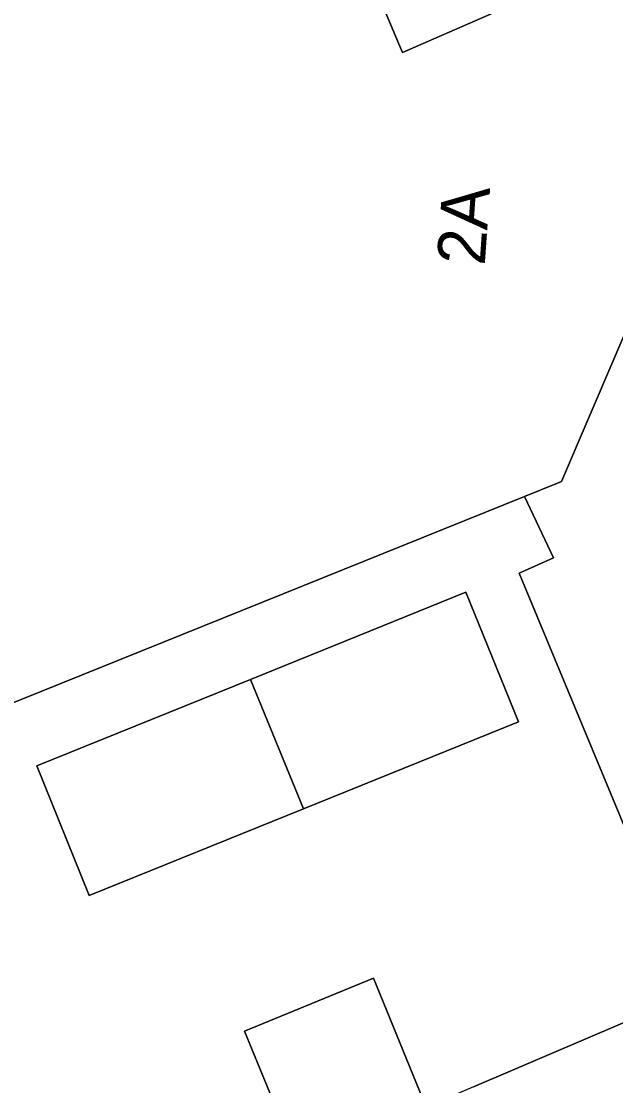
# Model space of a CAD drawing. Extents: x 159371 to 159986, y 382987 to 383597.
# Drawn here: x 159562.8 to 159575.21, y 383455.86 to 383478.07 of the extents above; entities that cross this region are included whole.
import ezdxf

# ---------------------------------------------------------------- set-up
doc = ezdxf.new("R2010")
doc.units = 0
for name, color, linetype in [('IMGEO_Erf', 7, 'Continuous'), ('IMGEO_Pand', 7, 'Continuous'), ('IMGEO_Pand_nummerreeks', 7, 'Continuous'), ('IMGEO_Voetpad_open', 7, 'Continuous')]:
    doc.layers.add(name, color=color, linetype=linetype)

msp = doc.modelspace()

# ---------------------------------------------------------------- linework, layer by layer
at = {"layer": 'IMGEO_Erf'}
for points in [[(159572.241, 383455.835), (159576.84, 383457.797), (159573.195, 383466.559), (159573.911, 383466.877), (159573.308, 383468.156), (159554.801, 383460.701), (159554.285, 383460.493), (159555.27, 383458.141), (159551.385, 383456.606), (159550.463, 383458.954), (159549.436, 383458.541), (159544.962, 383469.226)], [(159568.58, 383454.273), (159567.461, 383457), (159570.151, 383458.105), (159571.256, 383455.415)]]:
    msp.add_lwpolyline(points, dxfattribs=at)
msp.add_lwpolyline([(159563.123, 383462.535), (159567.584, 383464.339), (159572.084, 383466.159), (159573.18, 383463.451), (159568.695, 383461.637), (159564.219, 383459.827)], close=True, dxfattribs=at)
at = {"layer": 'IMGEO_Pand'}
for points in [[(159576.35, 383527.523), (159561.396, 383521.059), (159562.464, 383518.516), (159557.41, 383516.394), (159557.863, 383515.315), (159554.458, 383512.889), (159557.626, 383508.541), (159561.23, 383500), (159570.675, 383477.615), (159570.76, 383477.422), (159574.335, 383478.987), (159574.674, 383479.133), (159578.501, 383480.784), (159580.703, 383475.599), (159603.638, 383485.659), (159606.499, 383492.829), (159610.379, 383494.491), (159616.147, 383496.962), (159616.01, 383497.31), (159614.836, 383500), (159614.01, 383501.893), (159613.656, 383502.703), (159625.3, 383506.17)], [(159574.335, 383478.987), (159570.76, 383477.422), (159570.675, 383477.615), (159561.23, 383500)], [(159540.341, 383478.892), (159534.695, 383474.538), (159536.703, 383470.484), (159538.752, 383466.345), (159538.794, 383466.26), (159543.76, 383468.648), (159544.962, 383469.226), (159549.436, 383458.541), (159550.463, 383458.954), (159550.654, 383459.031), (159551.339, 383459.307), (159554.285, 383460.493), (159554.801, 383460.701), (159573.308, 383468.156), (159573.994, 383468.432), (159574.08, 383468.472), (159576.311, 383473.673), (159576.886, 383473.925), (159580.703, 383475.599), (159578.501, 383480.784)]]:
    msp.add_lwpolyline(points, dxfattribs=at)
for points in [[(159567.584, 383464.339), (159568.695, 383461.637), (159573.18, 383463.451), (159572.084, 383466.159)], [(159567.584, 383464.339), (159563.123, 383462.535), (159564.219, 383459.827), (159568.695, 383461.637)], [(159568.58, 383454.273), (159571.256, 383455.415), (159570.151, 383458.105), (159567.461, 383457)], [(159574.615, 383447.107), (159576.958, 383448.116), (159576.721, 383448.667), (159580.11, 383450.132), (159576.84, 383457.797), (159572.241, 383455.835), (159571.256, 383455.415), (159571.61, 383454.553)]]:
    msp.add_lwpolyline(points, close=True, dxfattribs=at)
at = {"layer": 'IMGEO_Voetpad_open'}
msp.add_lwpolyline([(159580.857, 383474.678), (159604.361, 383484.773), (159606.957, 383491.544), (159606.499, 383492.829), (159603.638, 383485.659), (159580.703, 383475.599), (159576.886, 383473.925), (159576.311, 383473.673), (159574.08, 383468.472), (159573.994, 383468.432), (159573.308, 383468.156), (159573.911, 383466.877), (159573.195, 383466.559), (159576.84, 383457.797), (159580.11, 383450.132), (159580.445, 383449.32), (159581.01, 383447.469), (159582.393, 383449.093)], dxfattribs=at)

# ---------------------------------------------------------------- texts
at = {"layer": 'IMGEO_Pand_nummerreeks'}
msp.add_text('2A', height=1, rotation=85.9723, dxfattribs=at).set_placement((159572.476, 383472.963))

doc.saveas('drawing.dxf')
